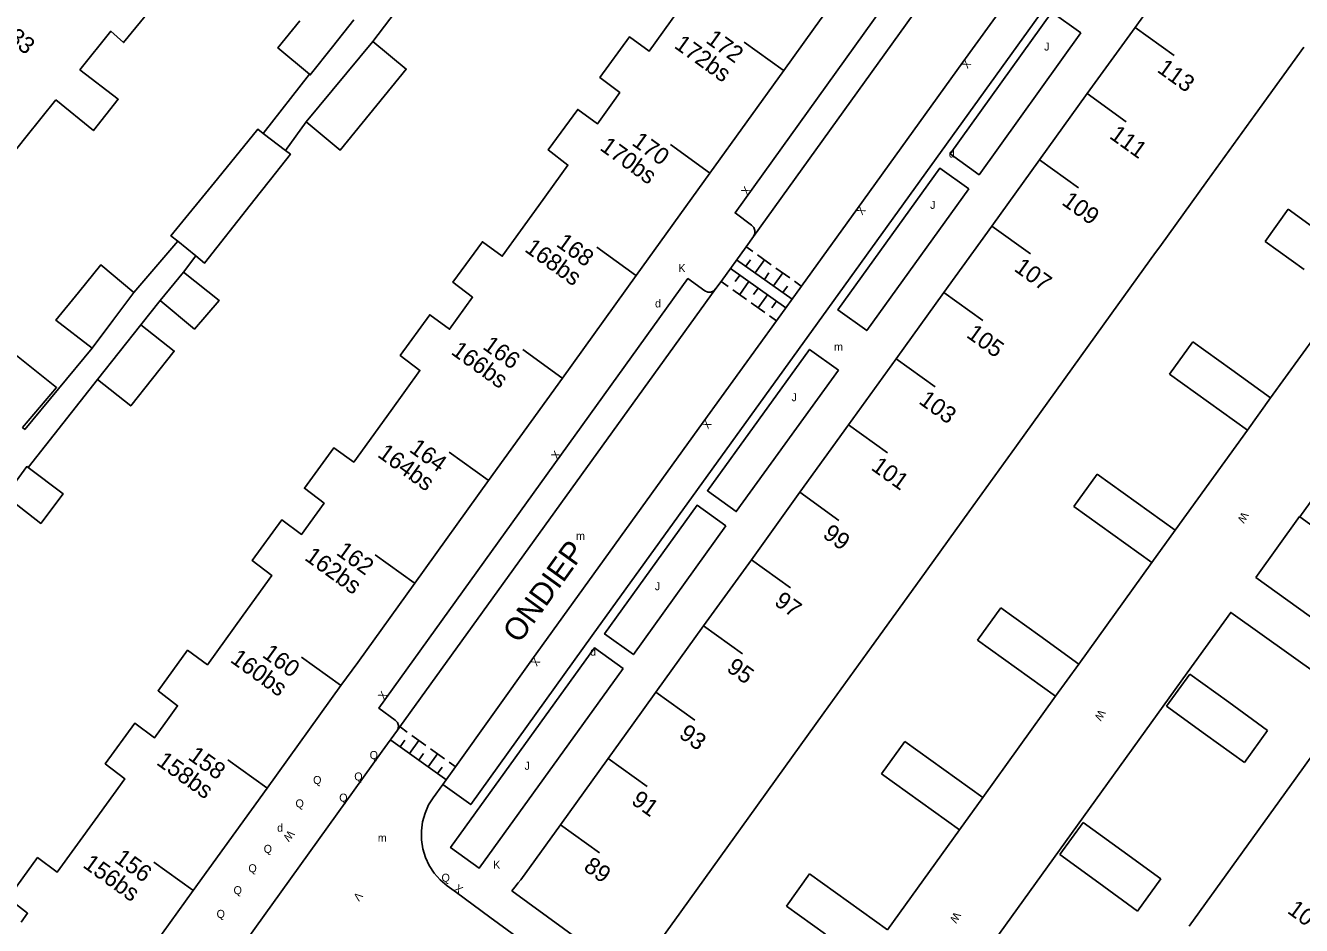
# Model space of a CAD drawing. Extents: x 134999 to 136502, y 457398 to 459002.
# Drawn here: x 135503.6 to 135583.3, y 457705.7 to 457761.9 of the extents above; entities that cross this region are included whole.
import ezdxf

# ---------------------------------------------------------------- set-up
doc = ezdxf.new("R2010")
doc.units = 0
for name, color, linetype in [('RI_DGTB_15', 7, 'Continuous'), ('RI_DGTB_2', 7, 'Continuous'), ('RI_DGTB_29', 7, 'Continuous'), ('RI_DGTB_30', 7, 'Continuous'), ('RI_DGTB_31', 7, 'Continuous'), ('RI_DGTB_35', 7, 'Continuous'), ('RI_DGTB_36', 7, 'Continuous'), ('RI_DGTB_37', 7, 'Continuous'), ('RI_DGTB_4', 7, 'Continuous'), ('RI_DGTB_43', 7, 'Continuous'), ('RI_DGTB_5', 7, 'Continuous'), ('RI_DGTB_53', 7, 'Continuous'), ('RI_DGTB_54', 7, 'Continuous'), ('RI_DGTB_6', 7, 'Continuous')]:
    doc.layers.add(name, color=color, linetype=linetype)

msp = doc.modelspace()

# ---------------------------------------------------------------- linework, layer by layer
at = {"layer": 'RI_DGTB_15'}
for p, q in [((135572.911, 457761.792), (135575.347, 457760.041)), ((135550.939, 457759.12), (135548.505, 457760.873)), ((135569.929, 457757.655), (135572.365, 457755.904)), ((135546.331, 457752.719), (135543.897, 457754.472)), ((135566.947, 457753.518), (135569.383, 457751.767)), ((135541.723, 457746.318), (135539.289, 457748.071)), ((135560.981, 457745.243), (135563.417, 457743.492)), ((135537.115, 457739.917), (135534.681, 457741.67)), ((135558, 457741.107), (135560.436, 457739.356)), ((135555.019, 457736.971), (135557.455, 457735.22)), ((135532.507, 457733.516), (135530.073, 457735.269)), ((135551.985, 457732.763), (135554.421, 457731.012)), ((135527.899, 457727.115), (135525.465, 457728.868)), ((135548.954, 457728.557), (135551.39, 457726.806)), ((135545.971, 457724.42), (135548.407, 457722.669)), ((135523.291, 457720.714), (135520.857, 457722.467)), ((135542.989, 457720.283), (135545.425, 457718.532)), ((135540.007, 457716.146), (135542.443, 457714.395)), ((135518.683, 457714.313), (135516.249, 457716.066)), ((135537.025, 457712.009), (135539.461, 457710.258)), ((135514.075, 457707.912), (135511.641, 457709.665))]:
    msp.add_line(p, q, dxfattribs=at)
for points in [[(135563.95, 457749.395), (135563.966, 457749.383)], [(135563.966, 457749.383), (135566.386, 457747.644)]]:
    msp.add_lwpolyline(points, dxfattribs=at)
at = {"layer": 'RI_DGTB_2'}
msp.add_line((135541.536, 457702.406), (135533.99, 457707.877), dxfattribs=at)
for points in [[(135575.944, 457765.999), (135572.911, 457761.792)], [(135572.911, 457761.792), (135569.929, 457757.655)], [(135580.419, 457756.356), (135583.454, 457760.56)], [(135569.929, 457757.655), (135566.947, 457753.518)], [(135577.433, 457752.222), (135580.419, 457756.356)], [(135566.947, 457753.518), (135563.966, 457749.383)], [(135574.451, 457748.084), (135577.433, 457752.222)], [(135563.966, 457749.383), (135560.981, 457745.243)], [(135574.195, 457747.729), (135574.451, 457748.084)], [(135574.195, 457747.729), (135571.469, 457743.947)], [(135560.981, 457745.243), (135558, 457741.107)], [(135571.469, 457743.947), (135568.487, 457739.808)], [(135558, 457741.107), (135555.019, 457736.971)], [(135568.487, 457739.808), (135565.506, 457735.672)], [(135555.019, 457736.971), (135551.985, 457732.763)], [(135565.506, 457735.672), (135562.525, 457731.536)], [(135551.985, 457732.763), (135548.954, 457728.557)], [(135562.525, 457731.536), (135559.492, 457727.327)], [(135548.954, 457728.557), (135545.971, 457724.42)], [(135559.492, 457727.327), (135556.461, 457723.122)], [(135545.971, 457724.42), (135542.989, 457720.283)], [(135556.461, 457723.122), (135553.479, 457718.984)], [(135542.989, 457720.283), (135541.499, 457718.216)], [(135582.947, 457714.918), (135586.348, 457719.64), (135586.135, 457719.786)], [(135553.479, 457718.984), (135550.497, 457714.847)], [(135541.499, 457718.216), (135540.007, 457716.146)], [(135540.007, 457716.146), (135537.025, 457712.009)], [(135550.497, 457714.847), (135548.743, 457712.413)], [(135579.616, 457710.293), (135582.947, 457714.918)], [(135548.743, 457712.413), (135547.516, 457710.709)], [(135537.025, 457712.009), (135534.544, 457708.568), (135534.381, 457708.378), (135534.178, 457708.114), (135533.99, 457707.877)], [(135547.516, 457710.709), (135544.535, 457706.571)], [(135576.286, 457705.668), (135579.616, 457710.293)], [(135544.535, 457706.571), (135541.793, 457702.763)]]:
    msp.add_lwpolyline(points, dxfattribs=at)
at = {"layer": 'RI_DGTB_31'}
for p, q in [((135548.61, 457748.1), (135549.042, 457747.792)), ((135548.031, 457747.285), (135551.49, 457744.825)), ((135548.607, 457746.875), (135548.897, 457747.282)), ((135549.184, 457746.465), (135549.763, 457747.28)), ((135549.331, 457747.587), (135550.196, 457746.972)), ((135551.099, 457744.285), (135547.649, 457746.735)), ((135549.761, 457746.055), (135550.05, 457746.462)), ((135550.337, 457745.645), (135550.917, 457746.46)), ((135550.484, 457746.767), (135551.349, 457746.152)), ((135547.501, 457745.614), (135547.07, 457745.92)), ((135548.224, 457746.327), (135547.935, 457745.919)), ((135548.799, 457745.919), (135548.22, 457745.103)), ((135550.914, 457745.235), (135551.204, 457745.642)), ((135551.637, 457745.947), (135552.07, 457745.64)), ((135548.651, 457744.797), (135547.789, 457745.41)), ((135549.374, 457745.51), (135549.085, 457745.103)), ((135549.949, 457745.102), (135549.37, 457744.287)), ((135549.801, 457743.98), (135548.939, 457744.593)), ((135550.524, 457744.694), (135550.235, 457744.286)), ((135550.52, 457743.47), (135550.089, 457743.776)), ((135527.01, 457718.11), (135527.447, 457717.796)), ((135526.427, 457717.297), (135529.927, 457714.787)), ((135527.011, 457716.879), (135527.302, 457717.285)), ((135527.594, 457716.461), (135528.177, 457717.273)), ((135527.739, 457717.587), (135528.614, 457716.96)), ((135528.177, 457716.042), (135528.469, 457716.449)), ((135528.761, 457715.624), (135529.343, 457716.437)), ((135528.906, 457716.75), (135529.781, 457716.123)), ((135529.344, 457715.206), (135529.635, 457715.612)), ((135530.072, 457715.914), (135530.51, 457715.6))]:
    msp.add_line(p, q, dxfattribs=at)
at = {"layer": 'RI_DGTB_4'}
for p, q in [((135550.973, 457759.095), (135546.364, 457752.695)), ((135546.364, 457752.695), (135541.756, 457746.294)), ((135541.756, 457746.294), (135537.147, 457739.894)), ((135537.147, 457739.894), (135532.538, 457733.494)), ((135532.538, 457733.494), (135527.93, 457727.093)), ((135523.319, 457720.693), (135518.705, 457714.297)), ((135518.705, 457714.297), (135514.091, 457707.901)), ((135514.091, 457707.901), (135509.476, 457701.504))]:
    msp.add_line(p, q, dxfattribs=at)
for points in [[(135555.576, 457765.5), (135552.83, 457761.674), (135550.973, 457759.095)], [(135527.93, 457727.093), (135524.363, 457722.14), (135523.319, 457720.693)]]:
    msp.add_lwpolyline(points, dxfattribs=at)
at = {"layer": 'RI_DGTB_5'}
for points in [[(135544.848, 457763.506), (135542.566, 457760.3), (135541.33, 457761.201), (135539.488, 457758.671), (135540.727, 457757.722), (135540.273, 457757.082)], [(135511.082, 457762.875), (135511.281, 457762.714), (135509.727, 457760.844), (135508.945, 457761.551), (135507.01, 457759.137)], [(135507.01, 457759.137), (135509.411, 457757.302), (135507.858, 457755.347), (135505.511, 457757.265)], [(135505.511, 457757.265), (135503.64, 457754.93)], [(135540.273, 457757.082), (135539.338, 457755.766), (135538.102, 457756.667), (135536.26, 457754.137), (135537.493, 457753.191), (135535.676, 457750.673)], [(135503.64, 457754.93), (135501.628, 457752.421), (135502.322, 457751.825), (135500.866, 457749.998)], [(135535.676, 457750.673), (135533.392, 457747.506), (135532.156, 457748.407), (135530.314, 457745.877), (135531.539, 457744.937), (135531.062, 457744.276)], [(135531.062, 457744.276), (135530.101, 457742.944), (135528.865, 457743.845), (135527.023, 457741.315), (135528.248, 457740.375), (135526.448, 457737.88)], [(135526.448, 457737.88), (135524.115, 457734.645), (135522.879, 457735.546), (135521.037, 457733.016), (135522.261, 457732.077), (135521.833, 457731.484)], [(135521.833, 457731.484), (135520.86, 457730.134), (135519.624, 457731.035), (135517.782, 457728.505), (135519.007, 457727.565), (135517.215, 457725.09)], [(135517.215, 457725.09), (135514.975, 457721.998), (135513.739, 457722.899), (135511.897, 457720.369), (135513.117, 457719.433), (135512.588, 457718.702)], [(135512.588, 457718.702), (135511.677, 457717.443), (135510.441, 457718.344), (135508.599, 457715.814), (135509.819, 457714.878), (135507.963, 457712.314)], [(135507.963, 457712.314), (135505.603, 457709.052), (135504.367, 457709.953), (135502.525, 457707.423), (135503.746, 457706.486), (135503.339, 457705.924)]]:
    msp.add_lwpolyline(points, dxfattribs=at)
at = {"layer": 'RI_DGTB_53'}
for p, q in [((135585.897, 457744.919), (135581.382, 457738.67)), ((135579.932, 457736.652), (135575.409, 457730.395)), ((135580.464, 457727.437), (135583.188, 457731.248)), ((135583.188, 457731.248), (135583.199, 457731.237)), ((135573.956, 457728.379), (135569.397, 457722.043)), ((135587.818, 457722.128), (135580.464, 457727.437)), ((135567.947, 457720.025), (135563.402, 457713.704)), ((135526.79, 457717.82), (135525.9, 457716.61)), ((135526.79, 457717.82), (135526.815, 457717.855)), ((135515.32, 457701.91), (135525.9, 457716.61)), ((135561.952, 457711.686), (135557.455, 457705.435)), ((135532.617, 457706.24), (135534.238, 457705.048))]:
    msp.add_line(p, q, dxfattribs=at)
for points in [[(135598.165, 457794.927), (135590.946, 457789.69), (135582.129, 457783.289), (135581.638, 457782.956), (135580.819, 457781.816), (135576.058, 457775.231), (135560.492, 457753.6), (135553.072, 457743.323), (135539.009, 457723.82), (135531.422, 457713.267), (135529.672, 457714.522)], [(135577.75, 457788.63), (135577.593, 457788.564), (135577.423, 457788.576), (135577.277, 457788.663), (135577.2, 457788.77), (135576.08, 457789.42), (135547.93, 457750.21), (135548.96, 457749.45), (135549.098, 457749.303), (135549.169, 457749.114), (135549.162, 457748.913), (135549.077, 457748.73)], [(135549.077, 457748.73), (135562.097, 457766.848)], [(135552.079, 457745.633), (135555.576, 457750.48), (135562.155, 457759.62), (135565.57, 457764.353)], [(135569.529, 457761.444), (135563.17, 457752.595), (135561.366, 457753.892), (135567.725, 457762.741), (135569.529, 457761.444)], [(135562.53, 457751.716), (135556.16, 457742.861), (135554.36, 457744.156), (135560.73, 457753.011), (135562.53, 457751.716)], [(135548.619, 457748.093), (135547.061, 457745.926)], [(135549.077, 457748.73), (135548.619, 457748.093)], [(135546.74, 457745.48), (135546.602, 457745.34), (135546.421, 457745.266), (135546.225, 457745.269), (135546.046, 457745.35), (135544.99, 457746.11), (135525.68, 457719.29), (135526.71, 457718.53), (135526.843, 457718.389), (135526.909, 457718.207), (135526.897, 457718.013), (135526.815, 457717.855)], [(135547.061, 457745.926), (135546.74, 457745.48)], [(135550.519, 457743.471), (135552.079, 457745.633)], [(135527.003, 457718.115), (135546.74, 457745.48)], [(135530.467, 457715.631), (135535.247, 457722.297), (135545.946, 457737.133), (135550.519, 457743.471)], [(135554.384, 457740.39), (135548.005, 457731.563), (135546.207, 457732.863), (135552.586, 457741.689), (135554.384, 457740.39)], [(135547.357, 457730.662), (135541.58, 457722.632), (135539.78, 457723.926), (135545.557, 457731.956), (135547.357, 457730.662)], [(135556.67, 457694.412), (135562.209, 457702.102), (135568.941, 457711.454), (135576.167, 457721.491), (135578.892, 457725.265), (135586.278, 457719.983)], [(135540.942, 457721.756), (135531.945, 457709.295), (135530.162, 457710.582), (135539.158, 457723.044), (135540.942, 457721.756)], [(135526.815, 457717.855), (135526.808, 457717.841), (135526.79, 457717.82)], [(135526.815, 457717.855), (135527.003, 457718.115)], [(135529.672, 457714.522), (135530.467, 457715.631)], [(135529.081, 457713.697), (135529.672, 457714.522)], [(135529.944, 457708.196), (135529.516, 457708.562), (135529.144, 457708.985), (135528.836, 457709.456), (135528.598, 457709.966), (135528.435, 457710.505), (135528.349, 457711.062), (135528.343, 457711.625), (135528.417, 457712.183), (135528.569, 457712.725), (135528.796, 457713.24), (135529.081, 457713.697)], [(135532.617, 457706.24), (135530.536, 457707.779), (135529.944, 457708.196)]]:
    msp.add_lwpolyline(points, dxfattribs=at)
at = {"layer": 'RI_DGTB_54'}
for p, q in [((135528.015, 457764.484), (135525.302, 457760.917)), ((135521.345, 457758.872), (135518.465, 457755.168)), ((135521.148, 457755.886), (135519.861, 457754.103)), ((135513.132, 457748.433), (135510.392, 457745.235)), ((135514.262, 457747.518), (135513.493, 457746.508)), ((135512.024, 457744.738), (135510.822, 457743.225)), ((135507.782, 457741.772), (135503.583, 457736.693)), ((135508.111, 457739.797), (135503.781, 457734.305))]:
    msp.add_line(p, q, dxfattribs=at)
at = {"layer": 'RI_DGTB_6'}
for p, q in [((135521.148, 457755.886), (135525.302, 457760.917)), ((135518.465, 457755.168), (135519.861, 457754.103)), ((135518.275, 457751.48), (135518.91, 457752.285)), ((135581.035, 457748.419), (135582.484, 457750.432)), ((135513.132, 457748.433), (135514.262, 457747.518)), ((135513.493, 457746.508), (135512.024, 457744.738)), ((135576.515, 457742.167), (135575.065, 457740.149)), ((135579.932, 457736.652), (135581.382, 457738.67)), ((135570.547, 457733.899), (135569.094, 457731.883)), ((135583.199, 457731.237), (135584.653, 457733.245)), ((135573.956, 457728.379), (135575.409, 457730.395)), ((135564.53, 457725.54), (135563.08, 457723.522)), ((135567.947, 457720.025), (135569.397, 457722.043)), ((135576.337, 457721.415), (135574.882, 457719.409)), ((135579.74, 457715.884), (135581.195, 457717.89)), ((135558.535, 457717.201), (135557.085, 457715.183)), ((135561.952, 457711.686), (135563.402, 457713.704)), ((135569.668, 457712.152), (135568.213, 457710.146)), ((135552.588, 457708.932), (135551.138, 457706.914)), ((135573.071, 457706.621), (135574.526, 457708.627))]:
    msp.add_line(p, q, dxfattribs=at)
for points in [[(135520.76, 457762.208), (135519.385, 457760.513), (135521.345, 457758.872)], [(135524.127, 457762.261), (135522.781, 457760.569)], [(135525.302, 457760.917), (135527.396, 457759.187), (135523.276, 457754.127), (135521.148, 457755.886)], [(135522.781, 457760.569), (135521.397, 457758.828), (135521.345, 457758.872)], [(135518.465, 457755.168), (135518.121, 457755.431), (135515.598, 457752.334)], [(135519.861, 457754.103), (135520.162, 457753.873), (135518.91, 457752.285)], [(135515.598, 457752.334), (135512.703, 457748.78), (135513.132, 457748.433)], [(135518.275, 457751.48), (135517.649, 457750.686)], [(135517.649, 457750.686), (135514.805, 457747.078), (135514.262, 457747.518)], [(135582.484, 457750.432), (135584.915, 457748.681)], [(135583.466, 457746.669), (135581.035, 457748.419)], [(135510.392, 457745.235), (135508.324, 457746.973), (135506.918, 457745.237)], [(135512.024, 457744.738), (135514.166, 457742.958), (135515.704, 457744.745), (135513.493, 457746.508)], [(135506.918, 457745.237), (135505.511, 457743.501), (135507.782, 457741.772)], [(135510.392, 457745.235), (135509.076, 457743.489)], [(135509.076, 457743.489), (135507.782, 457741.772)], [(135510.822, 457743.225), (135509.466, 457741.511)], [(135510.822, 457743.225), (135512.903, 457741.58), (135511.546, 457739.866)], [(135503.583, 457736.693), (135503.431, 457736.811), (135505.558, 457739.298), (135502.324, 457741.896), (135500.884, 457740.004), (135501.958, 457739.231), (135500, 457736.74)], [(135578.948, 457740.419), (135576.515, 457742.167)], [(135509.466, 457741.511), (135508.111, 457739.797)], [(135575.065, 457740.149), (135577.498, 457738.401)], [(135581.382, 457738.67), (135578.948, 457740.419)], [(135511.546, 457739.866), (135510.189, 457738.152), (135508.111, 457739.797)], [(135577.498, 457738.401), (135579.932, 457736.652)], [(135502.36, 457732.549), (135503.692, 457734.371), (135503.781, 457734.305)], [(135502.36, 457732.549), (135504.564, 457730.824), (135505.974, 457732.662), (135503.781, 457734.305)], [(135572.978, 457732.147), (135570.547, 457733.899)], [(135575.409, 457730.395), (135572.978, 457732.147)], [(135569.094, 457731.883), (135571.525, 457730.131)], [(135585.625, 457729.48), (135583.199, 457731.237)], [(135571.525, 457730.131), (135573.956, 457728.379)], [(135566.963, 457723.792), (135564.53, 457725.54)], [(135563.08, 457723.522), (135565.514, 457721.774)], [(135569.397, 457722.043), (135566.963, 457723.792)], [(135565.514, 457721.774), (135567.947, 457720.025)], [(135578.766, 457719.652), (135576.337, 457721.415)], [(135574.882, 457719.409), (135577.311, 457717.646)], [(135581.195, 457717.89), (135578.766, 457719.652)], [(135560.968, 457715.453), (135558.535, 457717.201)], [(135577.311, 457717.646), (135579.74, 457715.884)], [(135563.402, 457713.704), (135560.968, 457715.453)], [(135557.085, 457715.183), (135559.518, 457713.435)], [(135559.518, 457713.435), (135561.952, 457711.686)], [(135572.097, 457710.389), (135569.668, 457712.152)], [(135568.213, 457710.146), (135570.642, 457708.384)], [(135574.526, 457708.627), (135572.097, 457710.389)], [(135555.021, 457707.184), (135552.588, 457708.932)], [(135570.642, 457708.384), (135573.071, 457706.621)], [(135551.138, 457706.914), (135553.572, 457705.166)], [(135557.455, 457705.435), (135555.021, 457707.184)]]:
    msp.add_lwpolyline(points, dxfattribs=at)

# ---------------------------------------------------------------- texts
at = {"layer": 'RI_DGTB_29'}
for p in [(135561.283, 457753.667), (135542.932, 457744.305), (135538.881, 457722.568)]:
    msp.add_text('d', height=0.5, dxfattribs=at).set_placement(p)
msp.add_text('d', height=0.5, rotation=359.99963, dxfattribs=at).set_placement((135519.33, 457711.57))
at = {"layer": 'RI_DGTB_30'}
for s, rotation, p in [('X', 234.25604, (135562.301, 457759.823)), ('X', 54.37841, (135548.684, 457751.267)), ('X', 234.18783, (135555.722, 457750.683)), ('K', 359.99963, (135544.39, 457746.51)), ('X', 234.20331, (135546.092, 457737.336)), ('X', 54.22543, (135536.814, 457734.767)), ('W', 239.98574, (135579.603, 457731.583)), ('X', 234.35718, (135535.393, 457722.5)), ('X', 54.59327, (135526.005, 457719.756)), ('W', 239.98574, (135570.671, 457719.241)), ('W', 232.12416, (135520.066, 457711.711)), ('X', 323.51286, (135530.335, 457707.928)), ('V', 231.78813, (135524.329, 457707.851)), ('W', 239.98574, (135561.632, 457706.607))]:
    msp.add_text(s, height=0.5, rotation=rotation, dxfattribs=at).set_placement(p)
msp.add_text('K', height=0.5, dxfattribs=at).set_placement((135532.825, 457709.26))
at = {"layer": 'RI_DGTB_31'}
for p in [(135567.234, 457760.342), (135560.115, 457750.461), (135551.459, 457738.452), (135542.922, 457726.651), (135534.787, 457715.44)]:
    msp.add_text('J', height=0.5, dxfattribs=at).set_placement(p)
for p in [(135525.11, 457716.11), (135521.58, 457714.55), (135524.15, 457714.77), (135523.21, 457713.45), (135520.48, 457713.09), (135518.49, 457710.25), (135517.54, 457709.04), (135529.6, 457708.45), (135516.61, 457707.67), (135515.55, 457706.19)]:
    msp.add_text('Q', height=0.5, rotation=359.99963, dxfattribs=at).set_placement(p)
at = {"layer": 'RI_DGTB_35'}
msp.add_text('89', height=1.054, rotation=324.2896, dxfattribs=at).set_placement((135538.409, 457709.225))
at = {"layer": 'RI_DGTB_36'}
for s, rotation, p in [('33', 321.3096, (135502.437, 457761.021)), ('172bs', 324.2483, (135544.069, 457760.557)), ('172', 324.2483, (135546.044, 457760.884)), ('113', 324.2896, (135574.23, 457759.056)), ('111', 324.2896, (135571.253, 457754.915)), ('170bs', 324.2483, (135539.425, 457754.182)), ('170', 324.2483, (135541.423, 457754.493)), ('109', 324.2896, (135568.276, 457750.774)), ('168', 324.2483, (135536.707, 457748.169)), ('168bs', 324.2483, (135534.733, 457747.842)), ('107', 324.2896, (135565.299, 457746.632)), ('105', 324.2896, (135562.321, 457742.49)), ('166bs', 324.2483, (135530.138, 457741.432)), ('166', 324.2483, (135532.105, 457741.764)), ('103', 324.2896, (135559.346, 457738.351)), ('164bs', 324.2483, (135525.539, 457735.025)), ('164', 324.2483, (135527.524, 457735.343)), ('101', 324.2896, (135556.37, 457734.211)), ('99', 324.2896, (135553.342, 457729.999)), ('162bs', 324.2483, (135520.987, 457728.582)), ('162', 324.2483, (135522.962, 457728.91)), ('97', 324.2896, (135550.316, 457725.789)), ('160bs', 324.2483, (135516.345, 457722.205)), ('160', 324.2483, (135518.342, 457722.518)), ('95', 324.2896, (135547.339, 457721.648)), ('93', 324.2896, (135544.362, 457717.507)), ('158bs', 324.2483, (135511.733, 457715.808)), ('158', 324.2483, (135513.706, 457716.136)), ('91', 324.2896, (135541.386, 457713.366)), ('156bs', 324.2483, (135507.137, 457709.398)), ('156', 324.2483, (135509.103, 457709.731)), ('10', 323.7417, (135582.366, 457706.54))]:
    msp.add_text(s, height=1.054, rotation=rotation, dxfattribs=at).set_placement(p)
at = {"layer": 'RI_DGTB_37'}
msp.add_text('ONDIEP', height=1.4, rotation=54.18224, dxfattribs=at).set_placement((135534.454, 457723.273))
at = {"layer": 'RI_DGTB_43'}
for p in [(135554.116, 457741.602), (135538, 457729.79), (135525.62, 457710.94)]:
    msp.add_text('m', height=0.5, rotation=359.99963, dxfattribs=at).set_placement(p)

doc.saveas('drawing.dxf')
